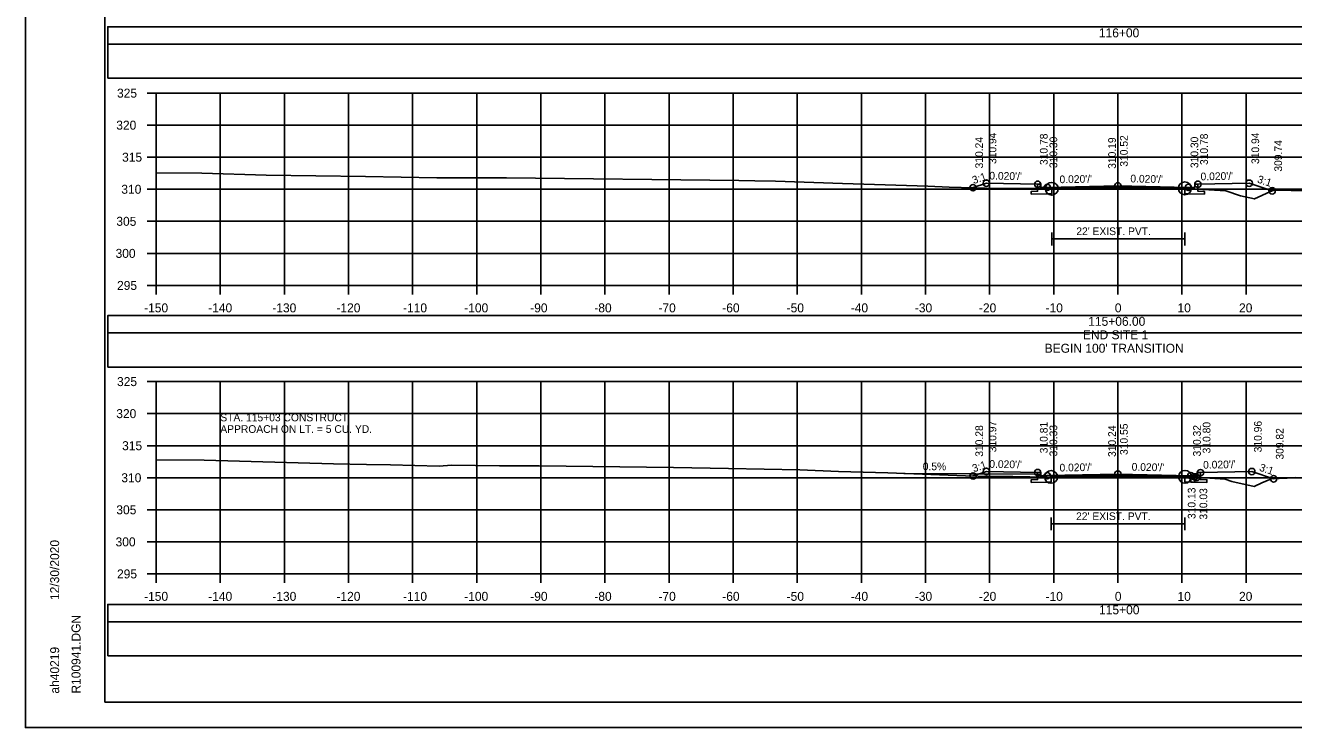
# Model space of a CAD drawing. Extents: x 1370538 to 1372872, y 376220 to 381127.
# Drawn here: x 1371204.9 to 1371402.7, y 380685.1 to 380794.6 of the extents above; entities that cross this region are included whole.
import ezdxf

# ---------------------------------------------------------------- set-up
doc = ezdxf.new("R2010")
doc.units = 0
for name, color, linetype in [('R_Border', 7, 'Continuous'), ('R_Border Notes', 7, 'Continuous'), ('R_Border PE', 7, 'Continuous'), ('R_Border Prem', 7, 'Continuous'), ('R_Dimension', 7, 'Continuous'), ('R_Fin Surface', 7, 'Continuous'), ('R_Grid', 7, 'Continuous'), ('R_Horz Alg Annot', 7, 'Continuous'), ('R_No Plot', 7, 'Continuous'), ('R_Water', 7, 'Continuous'), ('R_Water Annot', 7, 'Continuous'), ('R_Xsect Elev', 7, 'Continuous'), ('R_Xsect Slope', 7, 'Continuous'), ('T_Detection Zones', 7, 'Continuous')]:
    doc.layers.add(name, color=color, linetype=linetype)

msp = doc.modelspace()

# ---------------------------------------------------------------- linework, layer by layer
at = {"layer": 'R_Border'}
for p, q in [((1371364.99, 380762.29), (1371364.99, 380760.29)), ((1371385.75, 380762.29), (1371385.75, 380760.29)), ((1371364.99, 380761.29), (1371385.75, 380761.29)), ((1371364.89, 380717.84), (1371364.89, 380715.84)), ((1371364.89, 380716.84), (1371385.76, 380716.84)), ((1371385.76, 380717.84), (1371385.76, 380715.84))]:
    msp.add_line(p, q, dxfattribs=at)
for points in [[(1371375.29, 380769.39), (1371364.99, 380769.18), (1371364.99, 380768.35), (1371364.29, 380768.34), (1371361.79, 380768.29), (1371361.79, 380768.71), (1371362.79, 380768.73), (1371362.79, 380769.82)], [(1371387.79, 380769.82), (1371387.79, 380768.73), (1371388.79, 380768.71), (1371388.79, 380768.29), (1371386.29, 380768.34), (1371385.76, 380768.35), (1371385.75, 380769.18), (1371375.29, 380769.39)], [(1371375.29, 380724.42), (1371364.89, 380724.21), (1371364.89, 380723.38), (1371364.29, 380723.37), (1371361.79, 380723.32), (1371361.79, 380723.74), (1371362.79, 380723.76), (1371362.79, 380724.85)], [(1371388.19, 380724.84), (1371388.19, 380723.75), (1371389.19, 380723.73), (1371389.19, 380723.31), (1371386.69, 380723.36), (1371385.76, 380723.38), (1371385.76, 380724.21), (1371375.29, 380724.42)]]:
    msp.add_lwpolyline(points, dxfattribs=at)
at = {"layer": 'R_Border Notes'}
for p, q in [((1371217.29, 380689.04), (1371217.29, 380894.5)), ((1371217.29, 380689.04), (1371217.29, 380689.04)), ((1371533.47, 380689.04), (1371217.29, 380689.04))]:
    msp.add_line(p, q, dxfattribs=at)
at = {"layer": 'R_Border Prem'}
for p, q in [((1371223.89, 380784.04), (1371225.29, 380784.04)), ((1371225.29, 380754.04), (1371225.29, 380784.04)), ((1371223.89, 380779.04), (1371225.29, 380779.04)), ((1371223.89, 380774.04), (1371225.29, 380774.04)), ((1371223.89, 380769.04), (1371225.29, 380769.04)), ((1371223.89, 380764.04), (1371225.29, 380764.04)), ((1371223.89, 380759.04), (1371225.29, 380759.04)), ((1371223.89, 380754.04), (1371225.29, 380754.04)), ((1371225.29, 380754.04), (1371525.29, 380754.04)), ((1371225.29, 380752.64), (1371225.29, 380754.04)), ((1371235.29, 380752.64), (1371235.29, 380754.04)), ((1371245.29, 380752.64), (1371245.29, 380754.04)), ((1371255.29, 380752.64), (1371255.29, 380754.04)), ((1371265.29, 380752.64), (1371265.29, 380754.04)), ((1371275.29, 380752.64), (1371275.29, 380754.04)), ((1371285.29, 380752.64), (1371285.29, 380754.04)), ((1371295.29, 380752.64), (1371295.29, 380754.04)), ((1371305.29, 380752.64), (1371305.29, 380754.04)), ((1371315.29, 380752.64), (1371315.29, 380754.04)), ((1371325.29, 380752.64), (1371325.29, 380754.04)), ((1371335.29, 380752.64), (1371335.29, 380754.04)), ((1371345.29, 380752.64), (1371345.29, 380754.04)), ((1371355.29, 380752.64), (1371355.29, 380754.04)), ((1371365.29, 380752.64), (1371365.29, 380754.04)), ((1371375.29, 380752.64), (1371375.29, 380754.04)), ((1371385.29, 380752.64), (1371385.29, 380754.04)), ((1371395.29, 380752.64), (1371395.29, 380754.04)), ((1371223.89, 380739.04), (1371225.29, 380739.04)), ((1371225.29, 380709.04), (1371225.29, 380739.04)), ((1371223.89, 380734.04), (1371225.29, 380734.04)), ((1371223.89, 380729.04), (1371225.29, 380729.04)), ((1371223.89, 380724.04), (1371225.29, 380724.04)), ((1371223.89, 380719.04), (1371225.29, 380719.04)), ((1371223.89, 380714.04), (1371225.29, 380714.04)), ((1371223.89, 380709.04), (1371225.29, 380709.04)), ((1371225.29, 380709.04), (1371525.29, 380709.04)), ((1371225.29, 380707.64), (1371225.29, 380709.04)), ((1371235.29, 380707.64), (1371235.29, 380709.04)), ((1371245.29, 380707.64), (1371245.29, 380709.04)), ((1371255.29, 380707.64), (1371255.29, 380709.04)), ((1371265.29, 380707.64), (1371265.29, 380709.04)), ((1371275.29, 380707.64), (1371275.29, 380709.04)), ((1371285.29, 380707.64), (1371285.29, 380709.04)), ((1371295.29, 380707.64), (1371295.29, 380709.04)), ((1371305.29, 380707.64), (1371305.29, 380709.04)), ((1371315.29, 380707.64), (1371315.29, 380709.04)), ((1371325.29, 380707.64), (1371325.29, 380709.04)), ((1371335.29, 380707.64), (1371335.29, 380709.04)), ((1371345.29, 380707.64), (1371345.29, 380709.04)), ((1371355.29, 380707.64), (1371355.29, 380709.04)), ((1371365.29, 380707.64), (1371365.29, 380709.04)), ((1371375.29, 380707.64), (1371375.29, 380709.04)), ((1371385.29, 380707.64), (1371385.29, 380709.04)), ((1371395.29, 380707.64), (1371395.29, 380709.04))]:
    msp.add_line(p, q, dxfattribs=at)
at = {"layer": 'R_Dimension'}
for points in [[(1371225.29, 380771.59), (1371232.4, 380771.55), (1371242.43, 380771.26), (1371257.92, 380771.03), (1371269.05, 380770.81), (1371269.15, 380770.81), (1371269.18, 380770.81), (1371269.28, 380770.81), (1371279.92, 380770.82), (1371316.18, 380770.41), (1371318.68, 380770.37), (1371321.91, 380770.3), (1371332.35, 380769.95), (1371345.65, 380769.52), (1371349.01, 380769.39), (1371356.6, 380769.17), (1371363.39, 380769.14), (1371364.81, 380769.11), (1371364.99, 380769.12), (1371374.46, 380769.22), (1371375.34, 380769.23), (1371376.48, 380769.21), (1371385.75, 380769.18), (1371386.81, 380769.12), (1371392.14, 380768.78), (1371394.41, 380768.01), (1371396.61, 380767.54), (1371398.99, 380768.62), (1371399.12, 380768.68), (1371399.54, 380768.87), (1371400.13, 380768.89), (1371411.01, 380768.65)], [(1371225.29, 380726.84), (1371232.78, 380726.79), (1371252.93, 380726.21), (1371258.11, 380726.13), (1371261.83, 380726.06), (1371269.42, 380725.86), (1371271.33, 380726), (1371278.86, 380725.88), (1371285.01, 380725.89), (1371305.97, 380725.65), (1371314.58, 380725.5), (1371325.68, 380725.25), (1371331.72, 380725.04), (1371339.42, 380724.8), (1371351.51, 380724.36), (1371355.42, 380724.24), (1371358.93, 380724.22), (1371364.21, 380724.14), (1371364.89, 380724.17), (1371371.69, 380724.24), (1371375.38, 380724.28), (1371380.1, 380724.21), (1371385.76, 380724.19), (1371389.65, 380723.95), (1371392.05, 380723.8), (1371393.07, 380723.45), (1371396.57, 380722.7), (1371397.75, 380723.23), (1371398.99, 380723.76), (1371399.19, 380723.85), (1371401.69, 380723.96), (1371402.96, 380724.09)]]:
    msp.add_lwpolyline(points, dxfattribs=at)
at = {"layer": 'R_Fin Surface'}
for points in [[(1371352.71, 380769.29), (1371354.79, 380769.98), (1371362.79, 380769.82), (1371363.29, 380769.82), (1371363.29, 380769.32), (1371364.29, 380769.34), (1371375.29, 380769.56)], [(1371375.29, 380769.56), (1371386.29, 380769.34), (1371387.29, 380769.32), (1371387.29, 380769.82), (1371387.79, 380769.82), (1371395.79, 380769.98), (1371399.36, 380768.79)], [(1371352.72, 380724.32), (1371354.79, 380725.01), (1371362.79, 380724.85), (1371363.29, 380724.85), (1371363.29, 380724.35), (1371364.29, 380724.37), (1371375.29, 380724.59)], [(1371375.29, 380724.59), (1371386.69, 380724.36), (1371387.69, 380724.34), (1371387.69, 380724.84), (1371388.19, 380724.84), (1371396.19, 380725), (1371399.6, 380723.87)]]:
    msp.add_lwpolyline(points, dxfattribs=at)
at = {"layer": 'R_Grid'}
for p, q in [((1371225.29, 380784.04), (1371525.29, 380784.04)), ((1371225.29, 380754.04), (1371225.29, 380784.04)), ((1371235.29, 380754.04), (1371235.29, 380784.04)), ((1371245.29, 380754.04), (1371245.29, 380784.04)), ((1371255.29, 380754.04), (1371255.29, 380784.04)), ((1371265.29, 380754.04), (1371265.29, 380784.04)), ((1371275.29, 380754.04), (1371275.29, 380784.04)), ((1371285.29, 380754.04), (1371285.29, 380784.04)), ((1371295.29, 380754.04), (1371295.29, 380784.04)), ((1371305.29, 380754.04), (1371305.29, 380784.04)), ((1371315.29, 380754.04), (1371315.29, 380784.04)), ((1371325.29, 380754.04), (1371325.29, 380784.04)), ((1371335.29, 380754.04), (1371335.29, 380784.04)), ((1371345.29, 380754.04), (1371345.29, 380784.04)), ((1371355.29, 380754.04), (1371355.29, 380784.04)), ((1371365.29, 380754.04), (1371365.29, 380784.04)), ((1371375.29, 380754.04), (1371375.29, 380784.04)), ((1371385.29, 380754.04), (1371385.29, 380784.04)), ((1371395.29, 380754.04), (1371395.29, 380784.04)), ((1371225.29, 380779.04), (1371525.29, 380779.04)), ((1371225.29, 380774.04), (1371525.29, 380774.04)), ((1371225.29, 380769.04), (1371525.29, 380769.04)), ((1371225.29, 380764.04), (1371525.29, 380764.04)), ((1371225.29, 380759.04), (1371525.29, 380759.04)), ((1371225.29, 380754.04), (1371525.29, 380754.04)), ((1371225.29, 380739.04), (1371525.29, 380739.04)), ((1371225.29, 380709.04), (1371225.29, 380739.04)), ((1371235.29, 380709.04), (1371235.29, 380739.04)), ((1371245.29, 380709.04), (1371245.29, 380739.04)), ((1371255.29, 380709.04), (1371255.29, 380739.04)), ((1371265.29, 380709.04), (1371265.29, 380739.04)), ((1371275.29, 380709.04), (1371275.29, 380739.04)), ((1371285.29, 380709.04), (1371285.29, 380739.04)), ((1371295.29, 380709.04), (1371295.29, 380739.04)), ((1371305.29, 380709.04), (1371305.29, 380739.04)), ((1371315.29, 380709.04), (1371315.29, 380739.04)), ((1371325.29, 380709.04), (1371325.29, 380739.04)), ((1371335.29, 380709.04), (1371335.29, 380739.04)), ((1371345.29, 380709.04), (1371345.29, 380739.04)), ((1371355.29, 380709.04), (1371355.29, 380739.04)), ((1371365.29, 380709.04), (1371365.29, 380739.04)), ((1371375.29, 380709.04), (1371375.29, 380739.04)), ((1371385.29, 380709.04), (1371385.29, 380739.04)), ((1371395.29, 380709.04), (1371395.29, 380739.04)), ((1371225.29, 380734.04), (1371525.29, 380734.04)), ((1371225.29, 380729.04), (1371525.29, 380729.04)), ((1371225.29, 380724.04), (1371525.29, 380724.04)), ((1371225.29, 380719.04), (1371525.29, 380719.04)), ((1371225.29, 380714.04), (1371525.29, 380714.04)), ((1371225.29, 380709.04), (1371525.29, 380709.04))]:
    msp.add_line(p, q, dxfattribs=at)
at = {"layer": 'R_Horz Alg Annot'}
for points in [[(1371386.69, 380724.19), (1371387.29, 380724.17), (1371387.57, 380724.08)], [(1371386.69, 380724.19), (1371386.69, 380723.36), (1371387.29, 380723.34), (1371387.29, 380724.17)]]:
    msp.add_lwpolyline(points, dxfattribs=at)
at = {"layer": 'R_No Plot'}
msp.add_line((1371204.89, 380685.07), (1371538.22, 380685.07), dxfattribs=at)
for points in [[(1371204.88, 380898.4), (1371538.22, 380898.4), (1371538.22, 380685.06), (1371204.88, 380685.06)], [(1371451.21, 380894.5), (1371451.21, 380884.62), (1371486.94, 380884.62), (1371486.94, 380881.7), (1371510.14, 380881.7), (1371510.14, 380857.37), (1371533.47, 380857.37), (1371533.47, 380689.04), (1371217.29, 380689.04), (1371217.29, 380894.5)]]:
    msp.add_lwpolyline(points, close=True, dxfattribs=at)
for centre, radius in [((1371352.71, 380769.29), 0.5), ((1371354.79, 380769.98), 0.5), ((1371362.79, 380769.82), 0.5), ((1371364.29, 380769.34), 0.5), ((1371364.99, 380769.12), 1), ((1371375.29, 380769.56), 0.5), ((1371375.29, 380769.56), 0.5), ((1371385.75, 380769.18), 1), ((1371386.29, 380769.34), 0.5), ((1371387.79, 380769.82), 0.5), ((1371395.79, 380769.98), 0.5), ((1371399.36, 380768.79), 0.5), ((1371352.72, 380724.32), 0.5), ((1371354.79, 380725.01), 0.5), ((1371362.79, 380724.85), 0.5), ((1371364.29, 380724.37), 0.5), ((1371364.89, 380724.17), 1), ((1371375.29, 380724.59), 0.5), ((1371375.29, 380724.59), 0.5), ((1371385.76, 380724.19), 1), ((1371386.69, 380724.36), 0.5), ((1371387.29, 380724.17), 0.5), ((1371387.57, 380724.08), 0.5), ((1371388.19, 380724.84), 0.5), ((1371396.19, 380725), 0.5), ((1371399.6, 380723.87), 0.5)]:
    msp.add_circle(centre, radius, dxfattribs=at)
at = {"layer": 'R_Water'}
for p, q in [((1371362.79, 380724.6), (1371341.9, 380724.71)), ((1371363.29, 380724.35), (1371362.79, 380724.6))]:
    msp.add_line(p, q, dxfattribs=at)
at = {"layer": 'R_Xsect Elev'}
for p, q in [((1371375.29, 380769.23), (1371375.29, 380779.23)), ((1371375.29, 380724.28), (1371375.29, 380734.28))]:
    msp.add_line(p, q, dxfattribs=at)
at = {"layer": 'T_Detection Zones'}
for points in [[(1371217.73, 380791.68), (1371532.86, 380791.68), (1371532.86, 380794.39), (1371217.73, 380794.39)], [(1371217.73, 380786.36), (1371532.86, 380786.36), (1371532.86, 380791.68), (1371217.73, 380791.68)], [(1371217.73, 380746.63), (1371532.86, 380746.63), (1371532.86, 380749.34), (1371217.73, 380749.34)], [(1371217.73, 380741.31), (1371532.86, 380741.31), (1371532.86, 380746.63), (1371217.73, 380746.63)], [(1371217.73, 380701.58), (1371532.86, 380701.58), (1371532.86, 380704.28), (1371217.73, 380704.28)], [(1371217.73, 380696.26), (1371532.86, 380696.26), (1371532.86, 380701.58), (1371217.73, 380701.58)]]:
    msp.add_lwpolyline(points, close=True, dxfattribs=at)

# ---------------------------------------------------------------- texts
at = {"layer": 'R_Border Notes'}
for s, p in [('12/30/2020', (1371210.15, 380704.97)), ('R100941.DGN', (1371213.48, 380690.37)), ('ah40219', (1371210.15, 380690.37))]:
    msp.add_text(s, height=1.4, rotation=90, dxfattribs=at).set_placement(p)
at = {"layer": 'R_Border PE'}
for s, p in [('116+00', (1371372.34, 380792.74)), ('325', (1371219.18, 380783.34)), ('320', (1371219.06, 380778.34)), ('315', (1371219.97, 380773.34)), ('310', (1371219.85, 380768.34)), ('305', (1371219.07, 380763.34)), ('300', (1371218.95, 380758.34)), ('295', (1371219.18, 380753.34)), ('-150', (1371223.4, 380749.84)), ('-140', (1371233.4, 380749.84)), ('-130', (1371243.4, 380749.84)), ('-120', (1371253.4, 380749.84)), ('-110', (1371263.79, 380749.84)), ('-100', (1371273.34, 380749.84)), ('-90', (1371283.63, 380749.84)), ('-80', (1371293.63, 380749.84)), ('-70', (1371303.63, 380749.84)), ('-60', (1371313.59, 380749.84)), ('-50', (1371323.63, 380749.84)), ('-40', (1371333.63, 380749.84)), ('-30', (1371343.63, 380749.84)), ('-20', (1371353.63, 380749.84)), ('-10', (1371364.02, 380749.84)), ('0', (1371374.83, 380749.84)), ('10', (1371384.6, 380749.84)), ('20', (1371394.2, 380749.84)), ('115+06.00', (1371370.68, 380747.74)), ('END SITE 1', (1371369.84, 380745.64)), ("BEGIN 100' TRANSITION", (1371363.88, 380743.54)), ('325', (1371219.18, 380738.34)), ('320', (1371219.06, 380733.34)), ('315', (1371219.97, 380728.34)), ('310', (1371219.85, 380723.34)), ('305', (1371219.07, 380718.34)), ('300', (1371218.95, 380713.34)), ('295', (1371219.18, 380708.34)), ('-150', (1371223.4, 380704.84)), ('-140', (1371233.4, 380704.84)), ('-130', (1371243.4, 380704.84)), ('-120', (1371253.4, 380704.84)), ('-110', (1371263.79, 380704.84)), ('-100', (1371273.34, 380704.84)), ('-90', (1371283.63, 380704.84)), ('-80', (1371293.63, 380704.84)), ('-70', (1371303.63, 380704.84)), ('-60', (1371313.59, 380704.84)), ('-50', (1371323.63, 380704.84)), ('-40', (1371333.63, 380704.84)), ('-30', (1371343.63, 380704.84)), ('-20', (1371353.63, 380704.84)), ('-10', (1371364.02, 380704.84)), ('0', (1371374.83, 380704.84)), ('10', (1371384.6, 380704.84)), ('20', (1371394.2, 380704.84)), ('115+00', (1371372.37, 380702.74))]:
    msp.add_text(s, height=1.4, dxfattribs=at).set_placement(p)
at = {"layer": 'R_Water'}
for p in [(1371368.82, 380761.89), (1371368.78, 380717.44)]:
    msp.add_text("22' EXIST. PVT.", height=1.2, dxfattribs=at).set_placement(p)
at = {"layer": 'R_Water Annot'}
for s, p in [('STA. 115+03 CONSTRUCT', (1371235.29, 380732.84)), ('APPROACH ON LT. = 5 CU. YD.', (1371235.29, 380731.04))]:
    msp.add_text(s, height=1.2, dxfattribs=at).set_placement(p)
at = {"layer": 'R_Xsect Elev'}
for s, rotation, p in [('310.94', 90, (1371356.34, 380772.98)), ('310.78', 90, (1371364.34, 380772.82)), ('310.78', 90, (1371389.34, 380772.82)), ('310.94', 90, (1371397.34, 380772.98)), ('310.24', 90, (1371354.26, 380772.29)), ('310.30', 90, (1371365.84, 380772.34)), ('310.19', 90, (1371374.99, 380772.23)), ('310.52', 90, (1371376.84, 380772.56)), ('310.30', 90, (1371387.84, 380772.34)), ('309.74', 90, (1371400.91, 380771.79)), ('310.28', 90, (1371354.27, 380727.32)), ('310.97', 90, (1371356.34, 380728.01)), ('310.81', 90, (1371364.34, 380727.85)), ('310.33', 90, (1371365.84, 380727.37)), ('310.24', 90, (1371374.99, 380727.28)), ('310.55', 90, (1371376.84, 380727.59)), ('310.32', 90, (1371388.24, 380727.36)), ('310.80', 90, (1371389.74, 380727.84)), ('310.96', 90, (1371397.74, 380728)), ('309.82', 90, (1371401.15, 380726.87)), ('0.5%', 359.7135, (1371344.86, 380725.22)), ('310.13', 90, (1371387.41, 380717.6)), ('310.03', 90, (1371389.24, 380717.51))]:
    msp.add_text(s, height=1.2, rotation=rotation, dxfattribs=at).set_placement(p)
at = {"layer": 'R_Xsect Slope'}
for s, rotation, p in [('3:1', 18.4349, (1371352.8, 380769.84)), ("0.020'/'", 358.8542, (1371355.24, 380770.57)), ("0.020'/'", 1.1458, (1371388.21, 380770.43)), ("0.020'/'", 1.1458, (1371366.21, 380769.98)), ("0.020'/'", 358.8542, (1371377.24, 380770.12)), ('3:1', 341.5651, (1371396.95, 380770.12)), ('3:1', 18.4349, (1371352.81, 380724.88)), ("0.020'/'", 358.8542, (1371355.24, 380725.6)), ("0.020'/'", 1.1458, (1371366.21, 380725.01)), ("0.020'/'", 358.8542, (1371377.44, 380725.15)), ("0.020'/'", 1.1458, (1371388.61, 380725.45)), ('3:1', 341.5651, (1371397.26, 380725.17))]:
    msp.add_text(s, height=1.2, rotation=rotation, dxfattribs=at).set_placement(p)

doc.saveas('drawing.dxf')
